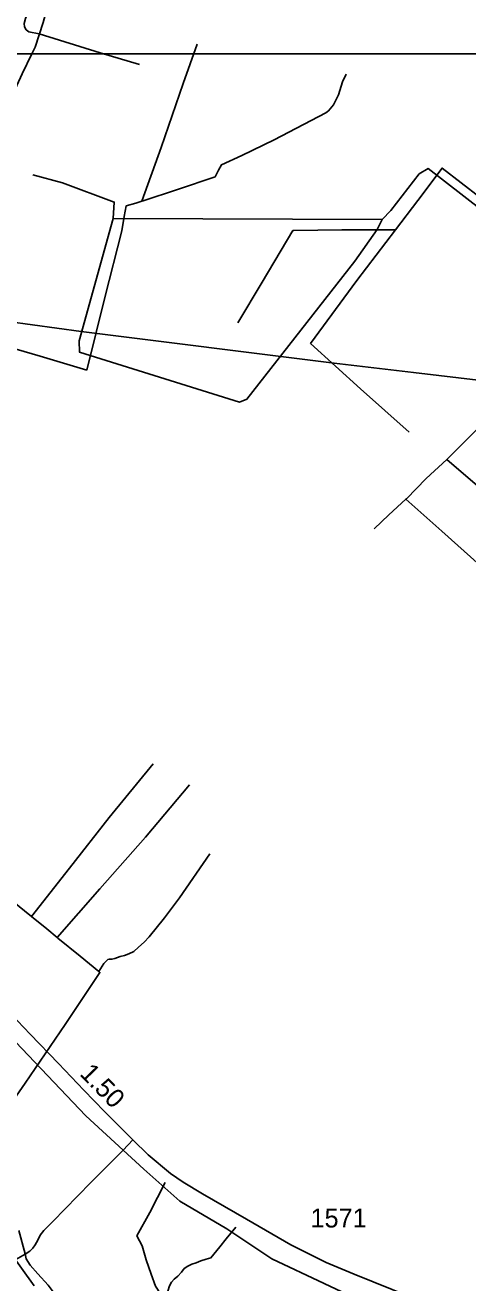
# Model space of a CAD drawing. Extents: x 2206922 to 2357709, y 510027 to 673830.
# Drawn here: x 2322523 to 2325457, y 602613 to 610944 of the extents above; entities that cross this region are included whole.
import ezdxf

# ---------------------------------------------------------------- set-up
doc = ezdxf.new("R2010")
doc.units = 0
for name, color, linetype in [('Exist Boundary Political Urban Extension UEB', 7, 'Continuous'), ('Exist Hydrographic Creek Single Shore', 7, 'Continuous'), ('Exist Hydrographic Misc Water Feature', 7, 'Continuous'), ('Exist Hydrographic Pond Under 1500 Sq Ft', 7, 'Continuous'), ('Exist Road Non-System Type 51', 7, 'Continuous'), ('Exist Road Secondary Mileage Hundredths English Label', 7, 'Continuous'), ('Exist Road Secondary Type 51 Attributed', 7, 'Continuous'), ('Exist Road Secondary Type 51 Number Label', 7, 'Continuous'), ('Exist Utilities Electrical Transmission Line', 7, 'Continuous'), ('Map Preparation Inset Cut Line', 7, 'Continuous')]:
    doc.layers.add(name, color=color, linetype=linetype)

msp = doc.modelspace()

# ---------------------------------------------------------------- linework, layer by layer
at = {"layer": 'Exist Boundary Political Urban Extension UEB'}
for points in [[(2321015.6, 605736.9), (2321439.6, 605270.6), (2321864.3, 604803.4), (2322289.1, 604385.8), (2322926.3, 603720.4), (2323172.1, 603492.9)], [(2323172.1, 603492.9), (2323308.6, 603366.5), (2323549.3, 603154.1), (2323860.8, 602970.1), (2324158.2, 602771.8), (2324852, 602446.2), (2325574.1, 602170.2), (2326183, 601929.5), (2326377, 601842)]]:
    msp.add_lwpolyline(points, dxfattribs=at)
at = {"layer": 'Exist Hydrographic Creek Single Shore'}
for points in [[(2326848.4, 608712.7), (2325193.2, 609994.5), (2325135.4, 609959.4), (2324946.3, 609715.4), (2324888.3, 609657.3)], [(2322582.3, 602593.8), (2322404.3, 602842.6), (2322396.3, 602891.5), (2322294.4, 603081), (2322225.3, 603271.8), (2322199.3, 603405.3), (2322130.4, 603628.9), (2322011.2, 603811.2), (2321985.4, 603895.5), (2321951.4, 603936.8), (2321917.3, 604037.1), (2321856.2, 604293.9), (2321845.3, 604526.5), (2321786.3, 604625.7), (2321214.2, 605154), (2320903.3, 605400.6), (2320517.2, 605621.3), (2320148.3, 605891.9)]]:
    msp.add_lwpolyline(points, dxfattribs=at)
at = {"layer": 'Exist Hydrographic Misc Water Feature'}
for points in [[(2323281.7, 610683.3), (2323020.9, 610760.3), (2322615.9, 610886.1), (2322547.6, 610899.3), (2322530, 610913.3), (2322519.8, 610933), (2322517.3, 610954.9), (2322524.7, 610989.1), (2322565.9, 611085.5), (2322594.8, 611159.8), (2322599.1, 611167.7), (2322592.8, 611177.6), (2322581.1, 611191.5), (2322548.5, 611205.3), (2322320, 611260.8), (2321989.3, 611349.1), (2321992, 611669), (2321994.4, 611988.7)], [(2323662.1, 610817.5), (2323571.1, 610556.7), (2323423.6, 610133.1), (2323297.3, 609777.8)], [(2324651.7, 610619.9), (2324626.5, 610567.7), (2324599.2, 610483.4), (2324566, 610417), (2324532.5, 610377.1), (2324516.8, 610362.8), (2324173.1, 610185), (2323959.8, 610080.9), (2323824.5, 610019.3), (2323805, 609983.3), (2323781.4, 609939), (2323532.7, 609856.4), (2323305.3, 609779.9), (2323297.3, 609777.8)], [(2324978.5, 609588.1), (2325126.6, 609783.6), (2325286.3, 609997.2), (2325664.8, 609705.5), (2326114.7, 609344.5), (2326489.6, 609050.5)], [(2323106.2, 609663.9), (2323113.4, 609772.6), (2322770.3, 609899.8), (2322573.7, 609952.1)], [(2323193.6, 609746.8), (2323178.6, 609676.9), (2323163.6, 609582.6)], [(2323297.3, 609777.8), (2323257.5, 609765.6), (2323193.6, 609746.8)], [(2322931.7, 608658.4), (2323050.4, 609139.8), (2323163.6, 609582.6)], [(2323931.7, 608973.1), (2324095, 609240.9), (2324297.1, 609584.8)], [(2324297.1, 609584.8), (2324303.1, 609584.7), (2324622.8, 609588.1), (2324978.5, 609588.1)], [(2324414.8, 608836.3), (2324722.2, 609253.6), (2324978.5, 609588.1)], [(2325316.9, 608066.3), (2326052.6, 608801.9), (2326295.2, 608936.6), (2326489.6, 609050.5)], [(2322287.8, 608847.8), (2322622.9, 608751.1), (2322931.7, 608658.4)], [(2325069.2, 608247.5), (2324746.2, 608534.2), (2324414.8, 608836.3)], [(2325045.8, 607803.7), (2325049.9, 607807.6), (2325180.5, 607941.2), (2325316.9, 608066.3)], [(2326019, 607468.3), (2325675.7, 607760.5), (2325316.9, 608066.3)], [(2324836, 607607.8), (2324933, 607700.7), (2325045.8, 607803.7)], [(2326932.7, 607054.2), (2326544.3, 606942.4), (2326149.6, 606838), (2325687.4, 607233.1), (2325283.9, 607592.3), (2325045.8, 607803.7)], [(2323371.5, 606050.7), (2323079.5, 605695.6), (2322817.5, 605361.2), (2322564.9, 605040.7)], [(2323612.9, 605911.4), (2323320.7, 605566.5), (2323018.4, 605223.5), (2322734.4, 604900.4)], [(2321819.7, 605637.9), (2322131.2, 605387.8), (2322564.9, 605040.7)], [(2323746, 605455), (2323546.9, 605163), (2323446.6, 605032.1), (2323345.9, 604904.9), (2323312.1, 604870.6), (2323274.6, 604836.2), (2323242.6, 604808.1), (2323209.1, 604793.7), (2323181.3, 604781.3), (2323153.4, 604774.9), (2323117.3, 604762.5), (2323097.6, 604756.5), (2323081.8, 604758.1), (2323071.6, 604756), (2323043.9, 604727.7), (2323010.7, 604675.5)], [(2322564.9, 605040.7), (2322665.8, 604957.8), (2322734.4, 604900.4)], [(2322734.4, 604900.4), (2322740.6, 604896.7), (2322887, 604778.1), (2323010.7, 604675.5)], [(2323010.7, 604675.5), (2323018.4, 604669.5), (2322788.4, 604325.3), (2322522.6, 603936.7), (2322278.6, 603584.1)], [(2323451.1, 603277.1), (2323349.4, 603079.9), (2323262.9, 602925), (2323297.7, 602857.7), (2323324.8, 602765.6), (2323357.8, 602670.2), (2323386.5, 602592.5), (2323419.1, 602541), (2323443.3, 602497.2), (2323458.1, 602475.5)], [(2322481, 602960.8), (2322523, 602805.2), (2322529, 602771.5), (2322555.4, 602729.7), (2322607.9, 602672.4), (2322675, 602597), (2322735.7, 602517.7), (2322778.3, 602482.1), (2322830.8, 602422.7), (2322869.2, 602375.1), (2322920, 602279.9), (2322963.3, 602194.3), (2322998.1, 602112.8), (2323016.8, 602058.9), (2323043.5, 601991.2), (2323065.8, 601929.5), (2323092.9, 601871.9), (2323112.6, 601830), (2323125.3, 601796), (2323147.8, 601760.6), (2323168.1, 601726.7), (2323186.4, 601696.8), (2323206.5, 601669.1)], [(2323920.1, 602982.2), (2323855.1, 602905.6), (2323813.8, 602851), (2323754.6, 602778.4), (2323722.6, 602770.3), (2323688.3, 602759.6), (2323656.8, 602745.3), (2323626.8, 602737.2), (2323601, 602724.9), (2323577.6, 602708.6), (2323559.6, 602684.5), (2323536, 602658), (2323510.2, 602638), (2323492.3, 602617.6), (2323480.6, 602593.7), (2323468.7, 602557.4), (2323458.9, 602537.4), (2323457.3, 602511.3), (2323459.3, 602491.5), (2323458.1, 602475.5)]]:
    msp.add_lwpolyline(points, dxfattribs=at)
at = {"layer": 'Exist Hydrographic Pond Under 1500 Sq Ft'}
msp.add_line((2324888.3, 609657.3), (2323106.2, 609663.9), dxfattribs=at)
msp.add_lwpolyline([(2324888.3, 609657.3), (2324856.3, 609590.4), (2324708.3, 609381), (2323993.3, 608466), (2323944.3, 608447.6), (2322882.3, 608778.8), (2322881.3, 608854.2), (2323106.2, 609663.9)], dxfattribs=at)
at = {"layer": 'Exist Road Non-System Type 51'}
msp.add_line((2323172.1, 603492.9), (2323236.3, 603560), dxfattribs=at)
msp.add_lwpolyline([(2321945.9, 602590), (2322032.6, 602613.3), (2322094.3, 602630), (2322157.7, 602646.7), (2322214.3, 602665), (2322277.7, 602683.4), (2322327.7, 602703.4), (2322366, 602719.3), (2322412.7, 602740.9), (2322476.1, 602776), (2322522.8, 602804.3), (2322554.4, 602822.7), (2322574.4, 602842.7), (2322589.4, 602864.4), (2322606.1, 602896.1), (2322622.8, 602929.4), (2322647.8, 602959.5), (2322707.8, 603022.9), (2322786.2, 603101.3), (2322957.9, 603278.1), (2323162.9, 603483.3), (2323172.1, 603492.9)], dxfattribs=at)
at = {"layer": 'Exist Road Secondary Type 51 Attributed'}
for points in [[(2322661.1, 611328.6), (2322684.5, 611196.8), (2322679.5, 611123.4), (2322666.1, 611050), (2322642.8, 610961.6), (2322589.4, 610798.2), (2322567.3, 610753.3), (2322502.7, 610622.2), (2322407.7, 610413.6), (2321977.6, 609463.6), (2321813.3, 609062.4), (2321809.2, 609052.4), (2321704.2, 608834.7), (2321601.8, 608687.8)], [(2322387.7, 604438.3), (2322556.1, 604261.5), (2322744.5, 604066.3), (2322911.2, 603889.5), (2323048.4, 603748.3), (2323187.7, 603609.9), (2323236.3, 603560), (2323339.3, 603461.6), (2323486.3, 603338.1), (2323569.7, 603281.4), (2323698.1, 603203), (2323989.8, 603034.5), (2324284.9, 602866.1), (2324394.9, 602809.3), (2324518.3, 602747.6), (2324703.3, 602670.9), (2325206.8, 602468.2)]]:
    msp.add_lwpolyline(points, dxfattribs=at)
at = {"layer": 'Exist Utilities Electrical Transmission Line'}
msp.add_lwpolyline([(2329014.6, 608160.7), (2327204.2, 608382.7), (2326159.3, 608517.4), (2325096.6, 608643.9), (2324570.2, 608706.2), (2322894.9, 608916), (2321924, 609047.6), (2321813.3, 609062.4)], dxfattribs=at)
at = {"layer": 'Map Preparation Inset Cut Line'}
for p, q in [((2318621.3, 610753.3), (2322567.3, 610753.3)), ((2322567.3, 610753.3), (2330518.4, 610753.3))]:
    msp.add_line(p, q, dxfattribs=at)

# ---------------------------------------------------------------- texts
at = {"layer": 'Exist Road Secondary Mileage Hundredths English Label'}
msp.add_text('1.50', height=125, rotation=314.17308, dxfattribs=at).set_placement((2322879, 603993.2))
at = {"layer": 'Exist Road Secondary Type 51 Number Label'}
msp.add_text('1571', height=125, dxfattribs=at).set_placement((2324414.4, 602980.3))

doc.saveas('drawing.dxf')
